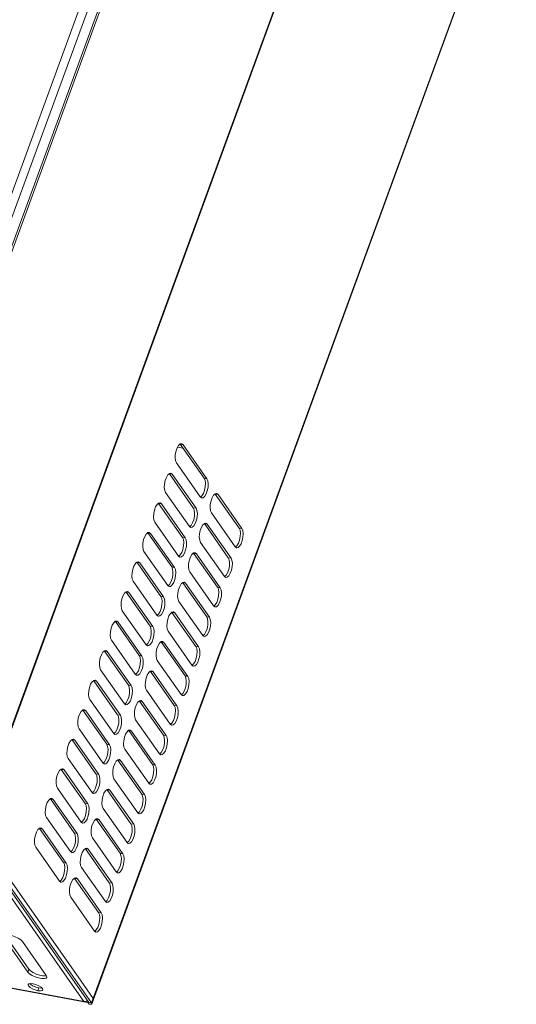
# Model space of a CAD drawing. Header units: millimetres. Extents: x -473 to 23648, y -382 to 1866.
# Tile 367 of 434: x 17528 to 17721, y 923 to 1305. Entities that reach past the tile are written whole.
import ezdxf

# ---------------------------------------------------------------- set-up
doc = ezdxf.new("R2010")
doc.units = ezdxf.units.MM
doc.header["$LTSCALE"] = 80
doc.layers.get('0').update_dxf_attribs({"linetype": 'CONTINUOUS'})

msp = doc.modelspace()

# ---------------------------------------------------------------- linework, layer by layer
at = {"linetype": 'Continuous', "lineweight": 0}
for p, q in [((17461.087, 1063.638), (17625.964, 1513.647)), ((17463.975, 1062.181), (17628.852, 1512.191)), ((17631.508, 1508.407), (17466.631, 1058.398)), ((17628.347, 1497.601), (17470.841, 1067.709)), ((17675.73, 1442.724), (17512.146, 996.244)), ((17512.309, 996.184), (17675.805, 1442.423)), ((17555.742, 923.148), (17720.619, 1373.157)), ((17555.906, 923.088), (17720.695, 1372.856)), ((17589.161, 1138.898), (17591.225, 1138.513)), ((17589.549, 1139.542), (17590.169, 1140.088)), ((17590.117, 1140.042), (17590.192, 1139.983)), ((17590.169, 1140.088), (17590.708, 1140.185)), ((17599.456, 1126.786), (17590.192, 1139.983)), ((17590.192, 1139.983), (17591.266, 1139.783)), ((17590.708, 1140.185), (17590.765, 1140.172)), ((17590.765, 1140.172), (17591.266, 1139.783)), ((17600.53, 1126.586), (17591.266, 1139.783)), ((17588.679, 1132.724), (17597.943, 1119.527)), ((17585.347, 1128.071), (17585.966, 1128.617)), ((17585.914, 1128.571), (17585.99, 1128.513)), ((17585.966, 1128.617), (17586.505, 1128.714)), ((17595.254, 1115.315), (17585.99, 1128.513)), ((17585.99, 1128.513), (17587.063, 1128.312)), ((17586.505, 1128.714), (17586.562, 1128.701)), ((17586.562, 1128.701), (17587.063, 1128.312)), ((17596.327, 1115.115), (17587.063, 1128.312)), ((17599.456, 1126.786), (17599.801, 1125.971)), ((17599.456, 1126.786), (17600.53, 1126.586)), ((17600.53, 1126.586), (17600.874, 1125.771)), ((17584.477, 1121.253), (17593.741, 1108.056)), ((17598.586, 1119.968), (17598.019, 1119.468)), ((17603.137, 1120.186), (17603.756, 1120.732)), ((17603.704, 1120.686), (17603.779, 1120.627)), ((17603.756, 1120.732), (17604.295, 1120.829)), ((17613.043, 1107.43), (17603.779, 1120.627)), ((17603.779, 1120.627), (17604.853, 1120.427)), ((17604.295, 1120.829), (17604.352, 1120.816)), ((17604.352, 1120.816), (17604.853, 1120.427)), ((17614.117, 1107.23), (17604.853, 1120.427)), ((17581.144, 1116.6), (17581.764, 1117.147)), ((17581.711, 1117.1), (17581.787, 1117.042)), ((17581.764, 1117.147), (17582.302, 1117.243)), ((17591.051, 1103.844), (17581.787, 1117.042)), ((17581.787, 1117.042), (17582.86, 1116.841)), ((17582.302, 1117.243), (17582.36, 1117.23)), ((17582.36, 1117.23), (17582.86, 1116.841)), ((17592.124, 1103.644), (17582.86, 1116.841)), ((17595.254, 1115.315), (17596.327, 1115.115)), ((17595.254, 1115.315), (17595.598, 1114.501)), ((17596.327, 1115.115), (17596.671, 1114.3)), ((17602.267, 1113.368), (17611.531, 1100.171)), ((17580.274, 1109.782), (17589.538, 1096.585)), ((17594.383, 1108.497), (17593.816, 1107.997)), ((17598.934, 1108.715), (17599.554, 1109.261)), ((17599.501, 1109.215), (17599.577, 1109.157)), ((17599.554, 1109.261), (17600.092, 1109.358)), ((17599.577, 1109.157), (17600.65, 1108.956)), ((17608.841, 1095.959), (17599.577, 1109.157)), ((17600.092, 1109.358), (17600.15, 1109.345)), ((17600.15, 1109.345), (17600.65, 1108.956)), ((17609.914, 1095.759), (17600.65, 1108.956)), ((17576.941, 1105.13), (17577.561, 1105.676)), ((17577.509, 1105.63), (17577.584, 1105.571)), ((17577.561, 1105.676), (17578.099, 1105.773)), ((17577.584, 1105.571), (17578.657, 1105.37)), ((17586.848, 1092.374), (17577.584, 1105.571)), ((17578.099, 1105.773), (17578.157, 1105.759)), ((17578.157, 1105.759), (17578.657, 1105.37)), ((17587.921, 1092.173), (17578.657, 1105.37)), ((17613.043, 1107.43), (17614.117, 1107.23)), ((17613.043, 1107.43), (17613.388, 1106.616)), ((17614.117, 1107.23), (17614.461, 1106.415)), ((17591.051, 1103.844), (17592.124, 1103.644)), ((17591.051, 1103.844), (17591.395, 1103.03)), ((17592.124, 1103.644), (17592.469, 1102.829)), ((17598.064, 1101.897), (17607.328, 1088.7)), ((17612.173, 1100.612), (17611.606, 1100.112)), ((17576.071, 1098.311), (17585.335, 1085.114)), ((17590.181, 1097.026), (17589.613, 1096.526)), ((17594.731, 1097.244), (17595.351, 1097.791)), ((17595.298, 1097.744), (17595.374, 1097.686)), ((17595.351, 1097.791), (17595.889, 1097.888)), ((17595.374, 1097.686), (17596.447, 1097.485)), ((17604.638, 1084.489), (17595.374, 1097.686)), ((17595.889, 1097.888), (17595.947, 1097.874)), ((17595.947, 1097.874), (17596.447, 1097.485)), ((17605.711, 1084.288), (17596.447, 1097.485)), ((17572.738, 1093.659), (17573.358, 1094.205)), ((17573.306, 1094.159), (17573.381, 1094.1)), ((17573.358, 1094.205), (17573.897, 1094.302)), ((17573.381, 1094.1), (17574.455, 1093.9)), ((17582.645, 1080.903), (17573.381, 1094.1)), ((17573.897, 1094.302), (17573.954, 1094.289)), ((17573.954, 1094.289), (17574.455, 1093.9)), ((17583.719, 1080.702), (17574.455, 1093.9)), ((17608.841, 1095.959), (17609.914, 1095.759)), ((17608.841, 1095.959), (17609.185, 1095.145)), ((17609.914, 1095.759), (17610.259, 1094.944)), ((17586.848, 1092.374), (17587.921, 1092.173)), ((17586.848, 1092.374), (17587.192, 1091.559)), ((17587.921, 1092.173), (17588.266, 1091.359)), ((17593.861, 1090.426), (17603.125, 1077.229)), ((17607.971, 1089.141), (17607.403, 1088.641)), ((17571.868, 1086.841), (17581.132, 1073.643)), ((17585.978, 1085.556), (17585.411, 1085.056)), ((17590.528, 1085.774), (17591.148, 1086.32)), ((17591.096, 1086.274), (17591.171, 1086.215)), ((17591.148, 1086.32), (17591.687, 1086.417)), ((17591.171, 1086.215), (17592.245, 1086.015)), ((17600.435, 1073.018), (17591.171, 1086.215)), ((17591.687, 1086.417), (17591.744, 1086.403)), ((17591.744, 1086.403), (17592.245, 1086.015)), ((17601.509, 1072.817), (17592.245, 1086.015)), ((17568.536, 1082.188), (17569.155, 1082.734)), ((17569.103, 1082.688), (17569.179, 1082.629)), ((17569.155, 1082.734), (17569.694, 1082.831)), ((17569.179, 1082.629), (17570.252, 1082.429)), ((17578.442, 1069.432), (17569.179, 1082.629)), ((17569.694, 1082.831), (17569.751, 1082.818)), ((17569.751, 1082.818), (17570.252, 1082.429)), ((17579.516, 1069.232), (17570.252, 1082.429)), ((17604.638, 1084.489), (17605.711, 1084.288)), ((17604.638, 1084.489), (17604.982, 1083.674)), ((17605.711, 1084.288), (17606.056, 1083.473)), ((17582.645, 1080.903), (17583.719, 1080.702)), ((17582.645, 1080.903), (17582.99, 1080.088)), ((17583.719, 1080.702), (17584.063, 1079.888)), ((17589.658, 1078.956), (17598.922, 1065.758)), ((17603.768, 1077.67), (17603.201, 1077.17)), ((17567.666, 1075.37), (17576.93, 1062.173)), ((17581.775, 1074.085), (17581.208, 1073.585)), ((17586.326, 1074.303), (17586.945, 1074.849)), ((17586.893, 1074.803), (17586.968, 1074.744)), ((17586.945, 1074.849), (17587.484, 1074.946)), ((17586.968, 1074.744), (17588.042, 1074.544)), ((17596.232, 1061.547), (17586.968, 1074.744)), ((17587.484, 1074.946), (17587.541, 1074.933)), ((17587.541, 1074.933), (17588.042, 1074.544)), ((17597.306, 1061.346), (17588.042, 1074.544)), ((17564.333, 1070.717), (17564.953, 1071.263)), ((17564.9, 1071.217), (17564.976, 1071.158)), ((17564.953, 1071.263), (17565.491, 1071.36)), ((17574.24, 1057.961), (17564.976, 1071.158)), ((17564.976, 1071.158), (17566.049, 1070.958)), ((17565.491, 1071.36), (17565.549, 1071.347)), ((17565.549, 1071.347), (17566.049, 1070.958)), ((17575.313, 1057.761), (17566.049, 1070.958)), ((17600.435, 1073.018), (17601.509, 1072.817)), ((17600.435, 1073.018), (17600.78, 1072.203)), ((17601.509, 1072.817), (17601.853, 1072.003)), ((17578.442, 1069.432), (17579.516, 1069.232)), ((17578.442, 1069.432), (17578.787, 1068.617)), ((17579.516, 1069.232), (17579.86, 1068.417)), ((17585.456, 1067.485), (17594.719, 1054.287)), ((17599.565, 1066.2), (17598.998, 1065.7)), ((17563.463, 1063.899), (17572.727, 1050.702)), ((17577.572, 1062.614), (17577.005, 1062.114)), ((17582.123, 1062.832), (17582.743, 1063.378)), ((17582.69, 1063.332), (17582.766, 1063.273)), ((17582.743, 1063.378), (17583.281, 1063.475)), ((17582.766, 1063.273), (17583.839, 1063.073)), ((17592.03, 1050.076), (17582.766, 1063.273)), ((17583.281, 1063.475), (17583.339, 1063.462)), ((17583.339, 1063.462), (17583.839, 1063.073)), ((17593.103, 1049.876), (17583.839, 1063.073)), ((17560.13, 1059.246), (17560.75, 1059.792)), ((17560.697, 1059.746), (17560.773, 1059.688)), ((17560.75, 1059.792), (17561.288, 1059.889)), ((17570.037, 1046.49), (17560.773, 1059.688)), ((17560.773, 1059.688), (17561.846, 1059.487)), ((17561.288, 1059.889), (17561.346, 1059.876)), ((17561.346, 1059.876), (17561.846, 1059.487)), ((17571.11, 1046.29), (17561.846, 1059.487)), ((17596.232, 1061.547), (17597.306, 1061.346)), ((17596.232, 1061.547), (17596.577, 1060.732)), ((17597.306, 1061.346), (17597.65, 1060.532)), ((17574.24, 1057.961), (17575.313, 1057.761)), ((17574.24, 1057.961), (17574.584, 1057.147)), ((17575.313, 1057.761), (17575.658, 1056.946)), ((17581.253, 1056.014), (17590.517, 1042.817)), ((17595.362, 1054.729), (17594.795, 1054.229)), ((17559.26, 1052.428), (17568.524, 1039.231)), ((17573.37, 1051.143), (17572.802, 1050.643)), ((17577.92, 1051.361), (17578.54, 1051.907)), ((17578.487, 1051.861), (17578.563, 1051.802)), ((17578.54, 1051.907), (17579.078, 1052.004)), ((17587.827, 1038.605), (17578.563, 1051.802)), ((17578.563, 1051.802), (17579.636, 1051.602)), ((17579.078, 1052.004), (17579.136, 1051.991)), ((17579.136, 1051.991), (17579.636, 1051.602)), ((17588.9, 1038.405), (17579.636, 1051.602)), ((17555.927, 1047.775), (17556.547, 1048.322)), ((17556.495, 1048.275), (17556.57, 1048.217)), ((17556.547, 1048.322), (17557.086, 1048.419)), ((17565.834, 1035.02), (17556.57, 1048.217)), ((17556.57, 1048.217), (17557.644, 1048.016)), ((17557.086, 1048.419), (17557.143, 1048.405)), ((17557.143, 1048.405), (17557.644, 1048.016)), ((17566.908, 1034.819), (17557.644, 1048.016)), ((17592.03, 1050.076), (17593.103, 1049.876)), ((17592.03, 1050.076), (17592.374, 1049.261)), ((17593.103, 1049.876), (17593.448, 1049.061)), ((17570.037, 1046.49), (17571.11, 1046.29)), ((17570.037, 1046.49), (17570.381, 1045.676)), ((17571.11, 1046.29), (17571.455, 1045.475)), ((17577.05, 1044.543), (17586.314, 1031.346)), ((17591.16, 1043.258), (17590.592, 1042.758)), ((17555.057, 1040.957), (17564.321, 1027.76)), ((17569.167, 1039.672), (17568.6, 1039.172)), ((17573.717, 1039.89), (17574.337, 1040.437)), ((17574.285, 1040.39), (17574.36, 1040.332)), ((17574.337, 1040.437), (17574.875, 1040.533)), ((17583.624, 1027.134), (17574.36, 1040.332)), ((17574.36, 1040.332), (17575.434, 1040.131)), ((17574.875, 1040.533), (17574.933, 1040.52)), ((17574.933, 1040.52), (17575.434, 1040.131)), ((17584.698, 1026.934), (17575.434, 1040.131)), ((17551.725, 1036.305), (17552.344, 1036.851)), ((17552.292, 1036.805), (17552.367, 1036.746)), ((17552.344, 1036.851), (17552.883, 1036.948)), ((17561.631, 1023.549), (17552.367, 1036.746)), ((17552.367, 1036.746), (17553.441, 1036.545)), ((17552.883, 1036.948), (17552.94, 1036.934)), ((17552.94, 1036.934), (17553.441, 1036.545)), ((17562.705, 1023.348), (17553.441, 1036.545)), ((17587.827, 1038.605), (17588.9, 1038.405)), ((17587.827, 1038.605), (17588.171, 1037.791)), ((17588.9, 1038.405), (17589.245, 1037.59)), ((17565.834, 1035.02), (17566.908, 1034.819)), ((17565.834, 1035.02), (17566.179, 1034.205)), ((17566.908, 1034.819), (17567.252, 1034.004)), ((17572.847, 1033.072), (17582.111, 1019.875)), ((17586.957, 1031.787), (17586.389, 1031.287)), ((17550.855, 1029.487), (17560.119, 1016.289)), ((17564.964, 1028.201), (17564.397, 1027.701)), ((17569.515, 1028.42), (17570.134, 1028.966)), ((17570.082, 1028.92), (17570.157, 1028.861)), ((17570.134, 1028.966), (17570.673, 1029.063)), ((17579.421, 1015.664), (17570.157, 1028.861)), ((17570.157, 1028.861), (17571.231, 1028.66)), ((17570.673, 1029.063), (17570.73, 1029.049)), ((17570.73, 1029.049), (17571.231, 1028.66)), ((17580.495, 1015.463), (17571.231, 1028.66)), ((17547.522, 1024.834), (17548.142, 1025.38)), ((17548.089, 1025.334), (17548.165, 1025.275)), ((17548.142, 1025.38), (17548.68, 1025.477)), ((17557.429, 1012.078), (17548.165, 1025.275)), ((17548.165, 1025.275), (17549.238, 1025.075)), ((17548.68, 1025.477), (17548.738, 1025.464)), ((17548.738, 1025.464), (17549.238, 1025.075)), ((17558.502, 1011.877), (17549.238, 1025.075)), ((17583.624, 1027.134), (17583.969, 1026.32)), ((17583.624, 1027.134), (17584.698, 1026.934)), ((17584.698, 1026.934), (17585.042, 1026.119)), ((17561.631, 1023.549), (17562.705, 1023.348)), ((17561.631, 1023.549), (17561.976, 1022.734)), ((17562.705, 1023.348), (17563.049, 1022.534)), ((17568.644, 1021.601), (17577.908, 1008.404)), ((17582.754, 1020.316), (17582.187, 1019.816)), ((17546.652, 1018.016), (17555.916, 1004.818)), ((17560.761, 1016.731), (17560.194, 1016.231)), ((17565.312, 1016.949), (17565.932, 1017.495)), ((17565.879, 1017.449), (17565.955, 1017.39)), ((17565.932, 1017.495), (17566.47, 1017.592)), ((17575.219, 1004.193), (17565.955, 1017.39)), ((17565.955, 1017.39), (17567.028, 1017.19)), ((17566.47, 1017.592), (17566.528, 1017.579)), ((17566.528, 1017.579), (17567.028, 1017.19)), ((17576.292, 1003.992), (17567.028, 1017.19)), ((17543.319, 1013.363), (17543.939, 1013.909)), ((17543.886, 1013.863), (17543.962, 1013.804)), ((17543.939, 1013.909), (17544.477, 1014.006)), ((17553.226, 1000.607), (17543.962, 1013.804)), ((17543.962, 1013.804), (17545.035, 1013.604)), ((17544.477, 1014.006), (17544.535, 1013.993)), ((17544.535, 1013.993), (17545.035, 1013.604)), ((17554.299, 1000.407), (17545.035, 1013.604)), ((17579.421, 1015.664), (17580.495, 1015.463)), ((17579.421, 1015.664), (17579.766, 1014.849)), ((17580.495, 1015.463), (17580.839, 1014.648)), ((17557.429, 1012.078), (17557.773, 1011.263)), ((17557.429, 1012.078), (17558.502, 1011.877)), ((17558.502, 1011.877), (17558.847, 1011.063)), ((17564.442, 1010.131), (17573.706, 996.933)), ((17578.551, 1008.846), (17577.984, 1008.346)), ((17542.449, 1006.545), (17551.713, 993.348)), ((17556.559, 1005.26), (17555.991, 1004.76)), ((17561.109, 1005.478), (17561.729, 1006.024)), ((17561.676, 1005.978), (17561.752, 1005.919)), ((17561.729, 1006.024), (17562.267, 1006.121)), ((17571.016, 992.722), (17561.752, 1005.919)), ((17561.752, 1005.919), (17562.825, 1005.719)), ((17562.267, 1006.121), (17562.325, 1006.108)), ((17562.325, 1006.108), (17562.825, 1005.719)), ((17572.089, 992.522), (17562.825, 1005.719)), ((17539.116, 1001.892), (17539.736, 1002.438)), ((17539.684, 1002.392), (17539.759, 1002.333)), ((17539.736, 1002.438), (17540.275, 1002.535)), ((17549.023, 989.136), (17539.759, 1002.333)), ((17539.759, 1002.333), (17540.833, 1002.133)), ((17540.275, 1002.535), (17540.332, 1002.522)), ((17540.332, 1002.522), (17540.833, 1002.133)), ((17550.097, 988.936), (17540.833, 1002.133)), ((17575.219, 1004.193), (17576.292, 1003.992)), ((17575.219, 1004.193), (17575.563, 1003.378)), ((17576.292, 1003.992), (17576.636, 1003.178)), ((17553.226, 1000.607), (17553.57, 999.792)), ((17553.226, 1000.607), (17554.299, 1000.407)), ((17554.299, 1000.407), (17554.644, 999.592)), ((17560.239, 998.66), (17569.503, 985.463)), ((17574.349, 997.375), (17573.781, 996.875)), ((17554.669, 923.348), (17504.56, 994.731)), ((17555.742, 923.148), (17505.47, 994.765)), ((17528.907, 964.082), (17507.486, 994.579)), ((17538.246, 995.074), (17547.51, 981.877)), ((17552.356, 993.789), (17551.789, 993.289)), ((17556.906, 994.007), (17557.526, 994.553)), ((17557.474, 994.507), (17557.549, 994.448)), ((17557.526, 994.553), (17558.064, 994.65)), ((17566.813, 981.251), (17557.549, 994.448)), ((17557.549, 994.448), (17558.623, 994.248)), ((17558.064, 994.65), (17558.122, 994.637)), ((17558.122, 994.637), (17558.623, 994.248)), ((17567.887, 981.051), (17558.623, 994.248)), ((17534.914, 990.421), (17535.533, 990.968)), ((17535.481, 990.921), (17535.556, 990.863)), ((17535.533, 990.968), (17536.072, 991.064)), ((17544.82, 977.665), (17535.556, 990.863)), ((17535.556, 990.863), (17536.63, 990.662)), ((17536.072, 991.064), (17536.129, 991.051)), ((17536.129, 991.051), (17536.63, 990.662)), ((17545.894, 977.465), (17536.63, 990.662)), ((17571.016, 992.722), (17571.36, 991.907)), ((17571.016, 992.722), (17572.089, 992.522)), ((17572.089, 992.522), (17572.434, 991.707)), ((17549.023, 989.136), (17549.368, 988.322)), ((17549.023, 989.136), (17550.097, 988.936)), ((17550.097, 988.936), (17550.441, 988.121)), ((17556.036, 987.189), (17565.3, 973.992)), ((17570.146, 985.904), (17569.578, 985.404)), ((17534.044, 983.603), (17543.308, 970.406)), ((17548.153, 982.318), (17547.586, 981.818)), ((17552.703, 982.536), (17553.323, 983.082)), ((17553.271, 983.036), (17553.346, 982.978)), ((17553.323, 983.082), (17553.862, 983.179)), ((17562.61, 969.78), (17553.346, 982.978)), ((17553.346, 982.978), (17554.42, 982.777)), ((17553.862, 983.179), (17553.919, 983.166)), ((17553.919, 983.166), (17554.42, 982.777)), ((17563.684, 969.58), (17554.42, 982.777)), ((17566.813, 981.251), (17567.158, 980.436)), ((17566.813, 981.251), (17567.887, 981.051)), ((17567.887, 981.051), (17568.231, 980.236)), ((17544.82, 977.665), (17545.165, 976.851)), ((17544.82, 977.665), (17545.894, 977.465)), ((17545.894, 977.465), (17546.238, 976.65)), ((17551.833, 975.718), (17561.097, 962.521)), ((17565.943, 974.433), (17565.376, 973.933)), ((17552.701, 923.716), (17519.567, 970.918)), ((17543.95, 970.847), (17543.383, 970.347)), ((17548.501, 971.065), (17549.121, 971.612)), ((17549.068, 971.565), (17549.144, 971.507)), ((17549.121, 971.612), (17549.659, 971.708)), ((17558.408, 958.309), (17549.144, 971.507)), ((17549.144, 971.507), (17550.217, 971.306)), ((17549.659, 971.708), (17549.717, 971.695)), ((17549.717, 971.695), (17550.217, 971.306)), ((17559.481, 958.109), (17550.217, 971.306)), ((17562.61, 969.78), (17562.955, 968.966)), ((17562.61, 969.78), (17563.684, 969.58)), ((17563.684, 969.58), (17564.028, 968.765)), ((17554.222, 923.432), (17329.166, 965.459)), ((17329.403, 965.288), (17554.199, 923.309)), ((17550.523, 933.289), (17528.907, 964.082)), ((17547.631, 964.247), (17556.895, 951.05)), ((17561.74, 962.962), (17561.173, 962.462)), ((17558.408, 958.309), (17558.752, 957.495)), ((17558.408, 958.309), (17559.481, 958.109)), ((17559.481, 958.109), (17559.825, 957.294)), ((17557.538, 951.491), (17556.97, 950.991)), ((17530.998, 935.146), (17521.734, 948.343)), ((17531.386, 936.205), (17522.122, 949.402)), ((17528.89, 947.007), (17538.154, 933.809)), ((17531.386, 936.205), (17530.998, 935.146)), ((17531.386, 936.205), (17532.024, 935.562)), ((17556.389, 924.912), (17550.523, 933.289)), ((17531.868, 930.619), (17531.957, 930.491)), ((17532.243, 930.254), (17531.878, 930.608)), ((17531.957, 930.491), (17532.847, 929.865)), ((17533.125, 929.718), (17532.243, 930.254)), ((17532.847, 929.865), (17534.038, 929.325)), ((17533.053, 930.557), (17534.15, 930.265)), ((17534.196, 929.269), (17533.125, 929.718)), ((17534.038, 929.325), (17535.294, 928.977)), ((17534.15, 930.265), (17535.222, 929.816)), ((17535.294, 928.977), (17534.196, 929.269)), ((17535.294, 928.977), (17534.906, 927.918)), ((17535.222, 929.816), (17536.104, 929.28)), ((17536.25, 928.885), (17535.294, 928.977)), ((17536.468, 928.926), (17536.25, 928.885)), ((17534.906, 927.918), (17533.808, 928.21)), ((17535.862, 927.827), (17534.906, 927.918)), ((17536.813, 928.27), (17536.796, 928.207)), ((17553.325, 923.721), (17552.701, 923.716)), ((17553.937, 923.954), (17553.325, 923.721)), ((17554.13, 924.116), (17553.937, 923.954)), ((17554.222, 923.432), (17554.355, 923.795)), ((17554.222, 923.432), (17554.459, 923.261)), ((17554.509, 923.575), (17554.376, 923.212)), ((17554.376, 923.212), (17554.746, 922.684)), ((17554.388, 923.274), (17554.459, 923.261)), ((17554.669, 923.348), (17555.742, 923.148)), ((17554.691, 923.259), (17554.669, 923.348)), ((17555.668, 922.702), (17555.818, 922.847))]:
    msp.add_line(p, q, dxfattribs=at)
for points in [[(17588.679, 1132.724), (17588.335, 1133.539), (17588.188, 1134.681), (17588.256, 1136.013), (17588.532, 1137.373), (17588.981, 1138.599), (17589.549, 1139.542)], [(17584.477, 1121.253), (17584.132, 1122.068), (17583.985, 1123.21), (17584.053, 1124.542), (17584.329, 1125.903), (17584.778, 1127.128), (17585.347, 1128.071)], [(17600.874, 1125.771), (17601.021, 1124.629), (17600.953, 1123.297), (17600.677, 1121.936), (17600.228, 1120.71), (17599.66, 1119.768), (17599.04, 1119.221), (17598.501, 1119.125)], [(17599.801, 1125.971), (17599.948, 1124.829), (17599.879, 1123.498), (17599.604, 1122.137), (17599.155, 1120.911), (17598.586, 1119.968)], [(17602.267, 1113.368), (17601.922, 1114.183), (17601.775, 1115.325), (17601.843, 1116.657), (17602.119, 1118.018), (17602.568, 1119.243), (17603.137, 1120.186)], [(17580.274, 1109.782), (17579.929, 1110.597), (17579.782, 1111.739), (17579.851, 1113.071), (17580.126, 1114.432), (17580.575, 1115.658), (17581.144, 1116.6)], [(17598.501, 1119.125), (17598.444, 1119.138), (17597.943, 1119.527)], [(17596.671, 1114.3), (17596.818, 1113.158), (17596.75, 1111.826), (17596.475, 1110.465), (17596.026, 1109.24), (17595.457, 1108.297), (17594.837, 1107.751), (17594.299, 1107.654)], [(17595.598, 1114.501), (17595.745, 1113.359), (17595.677, 1112.027), (17595.401, 1110.666), (17594.952, 1109.44), (17594.383, 1108.497)], [(17598.064, 1101.897), (17597.719, 1102.712), (17597.572, 1103.854), (17597.641, 1105.186), (17597.916, 1106.547), (17598.365, 1107.772), (17598.934, 1108.715)], [(17576.071, 1098.311), (17575.727, 1099.126), (17575.58, 1100.268), (17575.648, 1101.6), (17575.923, 1102.961), (17576.372, 1104.187), (17576.941, 1105.13)], [(17594.299, 1107.654), (17594.241, 1107.667), (17593.741, 1108.056)], [(17614.461, 1106.415), (17614.608, 1105.273), (17614.54, 1103.941), (17614.265, 1102.58), (17613.816, 1101.354), (17613.247, 1100.412), (17612.627, 1099.865), (17612.089, 1099.769)], [(17613.388, 1106.616), (17613.535, 1105.473), (17613.467, 1104.142), (17613.191, 1102.781), (17612.742, 1101.555), (17612.173, 1100.612)], [(17592.469, 1102.829), (17592.616, 1101.687), (17592.547, 1100.355), (17592.272, 1098.995), (17591.823, 1097.769), (17591.254, 1096.826), (17590.634, 1096.28), (17590.096, 1096.183)], [(17591.395, 1103.03), (17591.542, 1101.888), (17591.474, 1100.556), (17591.199, 1099.195), (17590.749, 1097.969), (17590.181, 1097.026)], [(17593.861, 1090.426), (17593.517, 1091.241), (17593.37, 1092.383), (17593.438, 1093.715), (17593.713, 1095.076), (17594.162, 1096.302), (17594.731, 1097.244)], [(17612.089, 1099.769), (17612.031, 1099.782), (17611.531, 1100.171)], [(17571.868, 1086.841), (17571.524, 1087.655), (17571.377, 1088.797), (17571.445, 1090.129), (17571.721, 1091.49), (17572.17, 1092.716), (17572.738, 1093.659)], [(17590.096, 1096.183), (17590.038, 1096.196), (17589.538, 1096.585)], [(17610.259, 1094.944), (17610.405, 1093.802), (17610.337, 1092.47), (17610.062, 1091.109), (17609.613, 1089.884), (17609.044, 1088.941), (17608.424, 1088.395), (17607.886, 1088.298)], [(17609.185, 1095.145), (17609.332, 1094.003), (17609.264, 1092.671), (17608.988, 1091.31), (17608.539, 1090.084), (17607.971, 1089.141)], [(17588.266, 1091.359), (17588.413, 1090.216), (17588.345, 1088.885), (17588.069, 1087.524), (17587.62, 1086.298), (17587.051, 1085.355), (17586.432, 1084.809), (17585.893, 1084.712)], [(17587.192, 1091.559), (17587.339, 1090.417), (17587.271, 1089.085), (17586.996, 1087.724), (17586.547, 1086.498), (17585.978, 1085.556)], [(17589.658, 1078.956), (17589.314, 1079.77), (17589.167, 1080.912), (17589.235, 1082.244), (17589.51, 1083.605), (17589.96, 1084.831), (17590.528, 1085.774)], [(17607.886, 1088.298), (17607.828, 1088.311), (17607.328, 1088.7)], [(17567.666, 1075.37), (17567.321, 1076.185), (17567.174, 1077.327), (17567.242, 1078.658), (17567.518, 1080.019), (17567.967, 1081.245), (17568.536, 1082.188)], [(17585.893, 1084.712), (17585.836, 1084.725), (17585.335, 1085.114)], [(17606.056, 1083.473), (17606.203, 1082.331), (17606.134, 1080.999), (17605.859, 1079.639), (17605.41, 1078.413), (17604.841, 1077.47), (17604.222, 1076.924), (17603.683, 1076.827)], [(17604.982, 1083.674), (17605.129, 1082.532), (17605.061, 1081.2), (17604.786, 1079.839), (17604.337, 1078.613), (17603.768, 1077.67)], [(17584.063, 1079.888), (17584.21, 1078.746), (17584.142, 1077.414), (17583.866, 1076.053), (17583.417, 1074.827), (17582.849, 1073.884), (17582.229, 1073.338), (17581.69, 1073.241)], [(17582.99, 1080.088), (17583.137, 1078.946), (17583.068, 1077.614), (17582.793, 1076.253), (17582.344, 1075.028), (17581.775, 1074.085)], [(17585.456, 1067.485), (17585.111, 1068.299), (17584.964, 1069.442), (17585.032, 1070.773), (17585.308, 1072.134), (17585.757, 1073.36), (17586.326, 1074.303)], [(17603.683, 1076.827), (17603.625, 1076.84), (17603.125, 1077.229)], [(17563.463, 1063.899), (17563.118, 1064.714), (17562.971, 1065.856), (17563.04, 1067.188), (17563.315, 1068.548), (17563.764, 1069.774), (17564.333, 1070.717)], [(17581.69, 1073.241), (17581.633, 1073.254), (17581.132, 1073.643)], [(17601.853, 1072.003), (17602, 1070.86), (17601.932, 1069.529), (17601.656, 1068.168), (17601.207, 1066.942), (17600.639, 1065.999), (17600.019, 1065.453), (17599.48, 1065.356)], [(17600.78, 1072.203), (17600.927, 1071.061), (17600.858, 1069.729), (17600.583, 1068.368), (17600.134, 1067.142), (17599.565, 1066.2)], [(17579.86, 1068.417), (17580.007, 1067.275), (17579.939, 1065.943), (17579.664, 1064.582), (17579.215, 1063.356), (17578.646, 1062.413), (17578.026, 1061.867), (17577.488, 1061.77)], [(17578.787, 1068.617), (17578.934, 1067.475), (17578.866, 1066.143), (17578.59, 1064.783), (17578.141, 1063.557), (17577.572, 1062.614)], [(17581.253, 1056.014), (17580.908, 1056.829), (17580.761, 1057.971), (17580.83, 1059.303), (17581.105, 1060.663), (17581.554, 1061.889), (17582.123, 1062.832)], [(17599.48, 1065.356), (17599.423, 1065.369), (17598.922, 1065.758)], [(17559.26, 1052.428), (17558.916, 1053.243), (17558.769, 1054.385), (17558.837, 1055.717), (17559.112, 1057.078), (17559.561, 1058.303), (17560.13, 1059.246)], [(17577.488, 1061.77), (17577.43, 1061.784), (17576.93, 1062.173)], [(17597.65, 1060.532), (17597.797, 1059.39), (17597.729, 1058.058), (17597.454, 1056.697), (17597.005, 1055.471), (17596.436, 1054.528), (17595.816, 1053.982), (17595.278, 1053.885)], [(17596.577, 1060.732), (17596.724, 1059.59), (17596.656, 1058.258), (17596.38, 1056.897), (17595.931, 1055.672), (17595.362, 1054.729)], [(17575.658, 1056.946), (17575.805, 1055.804), (17575.736, 1054.472), (17575.461, 1053.111), (17575.012, 1051.885), (17574.443, 1050.943), (17573.823, 1050.396), (17573.285, 1050.3)], [(17574.584, 1057.147), (17574.731, 1056.004), (17574.663, 1054.673), (17574.388, 1053.312), (17573.938, 1052.086), (17573.37, 1051.143)], [(17577.05, 1044.543), (17576.706, 1045.358), (17576.559, 1046.5), (17576.627, 1047.832), (17576.902, 1049.193), (17577.351, 1050.418), (17577.92, 1051.361)], [(17595.278, 1053.885), (17595.22, 1053.899), (17594.719, 1054.287)], [(17555.057, 1040.957), (17554.713, 1041.772), (17554.566, 1042.914), (17554.634, 1044.246), (17554.91, 1045.607), (17555.359, 1046.833), (17555.927, 1047.775)], [(17573.285, 1050.3), (17573.227, 1050.313), (17572.727, 1050.702)], [(17593.448, 1049.061), (17593.594, 1047.919), (17593.526, 1046.587), (17593.251, 1045.226), (17592.802, 1044), (17592.233, 1043.058), (17591.613, 1042.511), (17591.075, 1042.414)], [(17592.374, 1049.261), (17592.521, 1048.119), (17592.453, 1046.787), (17592.177, 1045.427), (17591.728, 1044.201), (17591.16, 1043.258)], [(17571.455, 1045.475), (17571.602, 1044.333), (17571.534, 1043.001), (17571.258, 1041.64), (17570.809, 1040.415), (17570.24, 1039.472), (17569.621, 1038.926), (17569.082, 1038.829)], [(17570.381, 1045.676), (17570.528, 1044.534), (17570.46, 1043.202), (17570.185, 1041.841), (17569.736, 1040.615), (17569.167, 1039.672)], [(17572.847, 1033.072), (17572.503, 1033.887), (17572.356, 1035.029), (17572.424, 1036.361), (17572.699, 1037.722), (17573.149, 1038.948), (17573.717, 1039.89)], [(17591.075, 1042.414), (17591.017, 1042.428), (17590.517, 1042.817)], [(17550.855, 1029.487), (17550.51, 1030.301), (17550.363, 1031.443), (17550.431, 1032.775), (17550.707, 1034.136), (17551.156, 1035.362), (17551.725, 1036.305)], [(17569.082, 1038.829), (17569.025, 1038.842), (17568.524, 1039.231)], [(17589.245, 1037.59), (17589.392, 1036.448), (17589.323, 1035.116), (17589.048, 1033.755), (17588.599, 1032.53), (17588.03, 1031.587), (17587.41, 1031.041), (17586.872, 1030.944)], [(17588.171, 1037.791), (17588.318, 1036.648), (17588.25, 1035.317), (17587.975, 1033.956), (17587.526, 1032.73), (17586.957, 1031.787)], [(17567.252, 1034.004), (17567.399, 1032.862), (17567.331, 1031.53), (17567.055, 1030.17), (17566.606, 1028.944), (17566.038, 1028.001), (17565.418, 1027.455), (17564.879, 1027.358)], [(17566.179, 1034.205), (17566.326, 1033.063), (17566.257, 1031.731), (17565.982, 1030.37), (17565.533, 1029.144), (17564.964, 1028.201)], [(17568.644, 1021.601), (17568.3, 1022.416), (17568.153, 1023.558), (17568.221, 1024.89), (17568.497, 1026.251), (17568.946, 1027.477), (17569.515, 1028.42)], [(17586.872, 1030.944), (17586.814, 1030.957), (17586.314, 1031.346)], [(17546.652, 1018.016), (17546.307, 1018.83), (17546.16, 1019.973), (17546.229, 1021.304), (17546.504, 1022.665), (17546.953, 1023.891), (17547.522, 1024.834)], [(17564.879, 1027.358), (17564.822, 1027.371), (17564.321, 1027.76)], [(17585.042, 1026.119), (17585.189, 1024.977), (17585.121, 1023.645), (17584.845, 1022.284), (17584.396, 1021.059), (17583.828, 1020.116), (17583.208, 1019.57), (17582.669, 1019.473)], [(17583.969, 1026.32), (17584.116, 1025.178), (17584.047, 1023.846), (17583.772, 1022.485), (17583.323, 1021.259), (17582.754, 1020.316)], [(17563.049, 1022.534), (17563.196, 1021.391), (17563.128, 1020.06), (17562.853, 1018.699), (17562.404, 1017.473), (17561.835, 1016.53), (17561.215, 1015.984), (17560.677, 1015.887)], [(17561.976, 1022.734), (17562.123, 1021.592), (17562.055, 1020.26), (17561.779, 1018.899), (17561.33, 1017.673), (17560.761, 1016.731)], [(17564.442, 1010.131), (17564.097, 1010.945), (17563.95, 1012.087), (17564.019, 1013.419), (17564.294, 1014.78), (17564.743, 1016.006), (17565.312, 1016.949)], [(17582.669, 1019.473), (17582.612, 1019.486), (17582.111, 1019.875)], [(17542.449, 1006.545), (17542.105, 1007.36), (17541.958, 1008.502), (17542.026, 1009.834), (17542.301, 1011.194), (17542.75, 1012.42), (17543.319, 1013.363)], [(17560.677, 1015.887), (17560.619, 1015.9), (17560.119, 1016.289)], [(17580.839, 1014.648), (17580.986, 1013.506), (17580.918, 1012.175), (17580.643, 1010.814), (17580.193, 1009.588), (17579.625, 1008.645), (17579.005, 1008.099), (17578.467, 1008.002)], [(17579.766, 1014.849), (17579.913, 1013.707), (17579.845, 1012.375), (17579.569, 1011.014), (17579.12, 1009.788), (17578.551, 1008.846)], [(17558.847, 1011.063), (17558.994, 1009.921), (17558.925, 1008.589), (17558.65, 1007.228), (17558.201, 1006.002), (17557.632, 1005.059), (17557.012, 1004.513), (17556.474, 1004.416)], [(17557.773, 1011.263), (17557.92, 1010.121), (17557.852, 1008.789), (17557.577, 1007.428), (17557.127, 1006.203), (17556.559, 1005.26)], [(17560.239, 998.66), (17559.895, 999.474), (17559.748, 1000.617), (17559.816, 1001.948), (17560.091, 1003.309), (17560.54, 1004.535), (17561.109, 1005.478)], [(17578.467, 1008.002), (17578.409, 1008.015), (17577.908, 1008.404)], [(17538.246, 995.074), (17537.902, 995.889), (17537.755, 997.031), (17537.823, 998.363), (17538.098, 999.724), (17538.548, 1000.949), (17539.116, 1001.892)], [(17556.474, 1004.416), (17556.416, 1004.43), (17555.916, 1004.818)], [(17576.636, 1003.178), (17576.783, 1002.036), (17576.715, 1000.704), (17576.44, 999.343), (17575.991, 998.117), (17575.422, 997.174), (17574.802, 996.628), (17574.264, 996.531)], [(17575.563, 1003.378), (17575.71, 1002.236), (17575.642, 1000.904), (17575.366, 999.543), (17574.917, 998.318), (17574.349, 997.375)], [(17554.644, 999.592), (17554.791, 998.45), (17554.722, 997.118), (17554.447, 995.757), (17553.998, 994.531), (17553.429, 993.589), (17552.81, 993.042), (17552.271, 992.945)], [(17553.57, 999.792), (17553.717, 998.65), (17553.649, 997.318), (17553.374, 995.958), (17552.925, 994.732), (17552.356, 993.789)], [(17556.036, 987.189), (17555.692, 988.004), (17555.545, 989.146), (17555.613, 990.478), (17555.888, 991.838), (17556.338, 993.064), (17556.906, 994.007)], [(17574.264, 996.531), (17574.206, 996.544), (17573.706, 996.933)], [(17534.044, 983.603), (17533.699, 984.418), (17533.552, 985.56), (17533.62, 986.892), (17533.896, 988.253), (17534.345, 989.478), (17534.914, 990.421)], [(17552.271, 992.945), (17552.213, 992.959), (17551.713, 993.348)], [(17572.434, 991.707), (17572.581, 990.565), (17572.512, 989.233), (17572.237, 987.872), (17571.788, 986.646), (17571.219, 985.703), (17570.599, 985.157), (17570.061, 985.06)], [(17571.36, 991.907), (17571.507, 990.765), (17571.439, 989.433), (17571.164, 988.072), (17570.715, 986.847), (17570.146, 985.904)], [(17550.441, 988.121), (17550.588, 986.979), (17550.52, 985.647), (17550.244, 984.286), (17549.795, 983.061), (17549.227, 982.118), (17548.607, 981.572), (17548.068, 981.475)], [(17549.368, 988.322), (17549.515, 987.179), (17549.446, 985.848), (17549.171, 984.487), (17548.722, 983.261), (17548.153, 982.318)], [(17551.833, 975.718), (17551.489, 976.533), (17551.342, 977.675), (17551.41, 979.007), (17551.686, 980.368), (17552.135, 981.593), (17552.703, 982.536)], [(17570.061, 985.06), (17570.003, 985.074), (17569.503, 985.463)], [(17548.068, 981.475), (17548.011, 981.488), (17547.51, 981.877)], [(17568.231, 980.236), (17568.378, 979.094), (17568.31, 977.762), (17568.034, 976.401), (17567.585, 975.175), (17567.016, 974.233), (17566.397, 973.686), (17565.858, 973.59)], [(17567.158, 980.436), (17567.305, 979.294), (17567.236, 977.963), (17566.961, 976.602), (17566.512, 975.376), (17565.943, 974.433)], [(17546.238, 976.65), (17546.385, 975.508), (17546.317, 974.176), (17546.042, 972.815), (17545.593, 971.59), (17545.024, 970.647), (17544.404, 970.101), (17543.866, 970.004)], [(17545.165, 976.851), (17545.312, 975.709), (17545.244, 974.377), (17544.968, 973.016), (17544.519, 971.79), (17543.95, 970.847)], [(17547.631, 964.247), (17547.286, 965.062), (17547.139, 966.204), (17547.208, 967.536), (17547.483, 968.897), (17547.932, 970.123), (17548.501, 971.065)], [(17565.858, 973.59), (17565.801, 973.603), (17565.3, 973.992)], [(17543.866, 970.004), (17543.808, 970.017), (17543.308, 970.406)], [(17564.028, 968.765), (17564.175, 967.623), (17564.107, 966.291), (17563.832, 964.93), (17563.382, 963.705), (17562.814, 962.762), (17562.194, 962.216), (17561.656, 962.119)], [(17562.955, 968.966), (17563.102, 967.824), (17563.033, 966.492), (17562.758, 965.131), (17562.309, 963.905), (17561.74, 962.962)], [(17561.656, 962.119), (17561.598, 962.132), (17561.097, 962.521)], [(17559.825, 957.294), (17559.972, 956.152), (17559.904, 954.82), (17559.629, 953.46), (17559.18, 952.234), (17558.611, 951.291), (17557.991, 950.745), (17557.453, 950.648)], [(17558.752, 957.495), (17558.899, 956.353), (17558.831, 955.021), (17558.555, 953.66), (17558.106, 952.434), (17557.538, 951.491)], [(17528.89, 947.007), (17528.252, 947.649), (17527.259, 948.294), (17526.031, 948.865), (17524.717, 949.292), (17523.474, 949.524), (17522.453, 949.533), (17521.777, 949.318)], [(17557.453, 950.648), (17557.395, 950.661), (17556.895, 951.05)], [(17530.998, 935.146), (17531.636, 934.504), (17532.629, 933.858), (17533.857, 933.288), (17535.171, 932.861), (17536.414, 932.629), (17537.435, 932.62)], [(17532.024, 935.562), (17533.017, 934.917), (17534.245, 934.347), (17535.559, 933.92), (17536.802, 933.688)], [(17536.802, 933.688), (17537.823, 933.678), (17538.162, 933.787)], [(17537.435, 932.62), (17538.111, 932.835), (17538.331, 933.103)], [(17538.331, 933.103), (17538.361, 933.248), (17538.154, 933.809)], [(17533.808, 928.21), (17532.737, 928.659), (17531.855, 929.196), (17531.296, 929.739), (17531.146, 930.206), (17531.163, 930.269)], [(17531.163, 930.269), (17531.427, 930.525), (17532.096, 930.649), (17533.053, 930.557)], [(17535.294, 928.977), (17536.366, 928.89), (17536.474, 928.92)], [(17536.104, 929.28), (17536.663, 928.737), (17536.813, 928.27)], [(17536.796, 928.207), (17536.532, 927.95), (17535.862, 927.827)], [(17556.464, 924.612), (17556.477, 924.695), (17556.389, 924.912)], [(17554.376, 923.212), (17554.579, 923.199), (17554.686, 923.249), (17554.691, 923.259)], [(17554.746, 922.684), (17555.288, 922.632), (17555.668, 922.702)], [(17555.818, 922.847), (17555.827, 922.883), (17555.742, 923.148)]]:
    msp.add_lwpolyline(points, dxfattribs=at)

doc.saveas('drawing.dxf')
